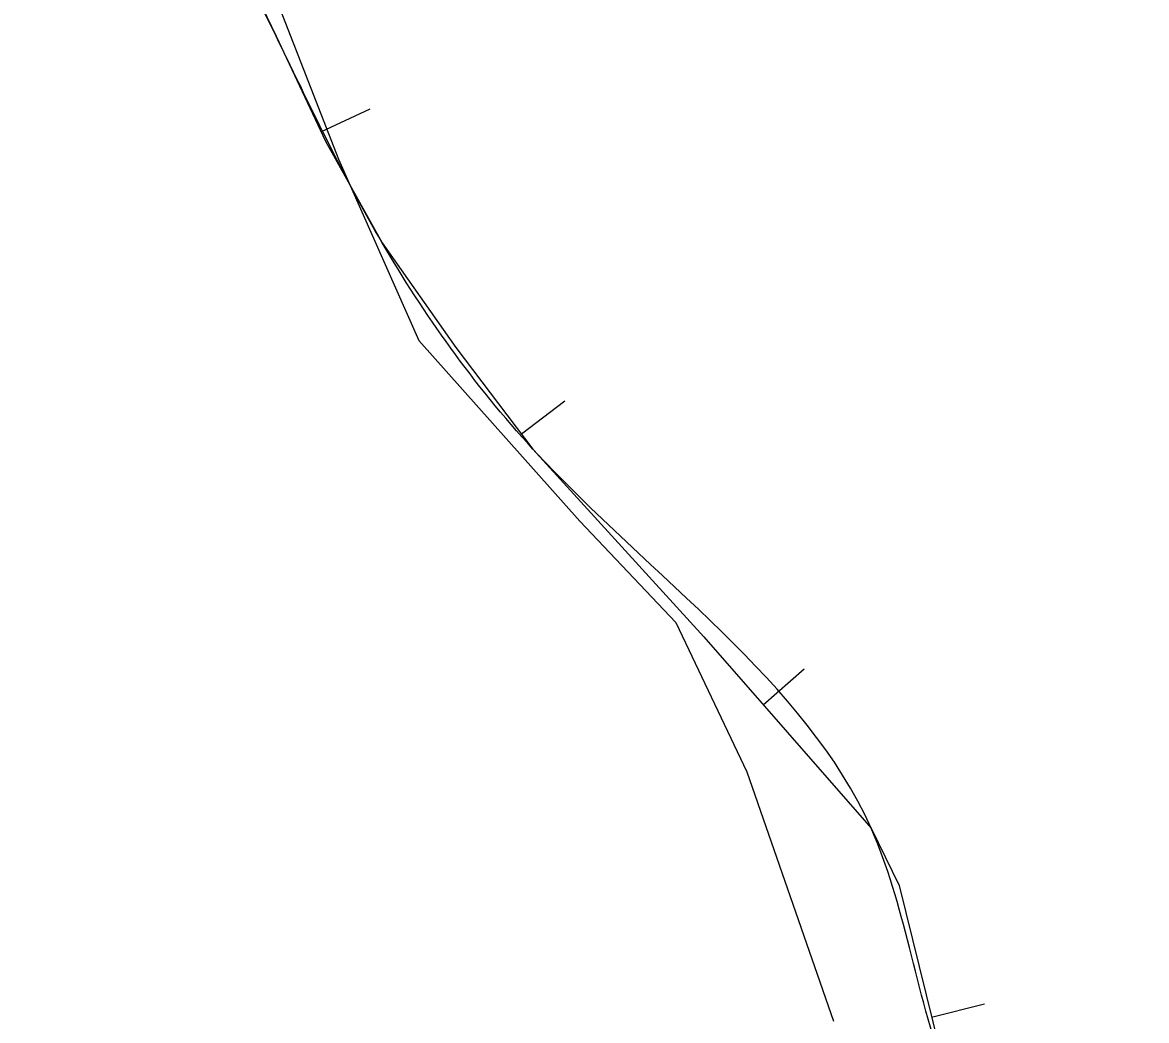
# Model space of a CAD drawing. Extents: x 3177185 to 3215018, y 812988 to 838321.
# Drawn here: x 3193981 to 3194496, y 819225 to 819683 of the extents above; entities that cross this region are included whole.
import ezdxf

# ---------------------------------------------------------------- set-up
doc = ezdxf.new("R2010")
doc.units = 0
doc.layers.add('V-BORW-LINE', color=7, linetype='Continuous')
doc.layers.add('V-SITE-VEGE', color=7, linetype='Continuous')

msp = doc.modelspace()

# ---------------------------------------------------------------- linework, layer by layer
at = {"layer": 'V-BORW-LINE'}
for p, q in [((3194117.81, 819632.8), (3194140.44, 819643.43)), ((3194209.75, 819494.27), (3194229.67, 819509.37)), ((3194320.66, 819369.99), (3194339.49, 819386.44)), ((3194397.89, 819226.73), (3194422.16, 819232.75))]:
    msp.add_line(p, q, dxfattribs=at)
msp.add_lwpolyline([(3194060.71, 819752.57), (3194097.21, 819676.7), (3194119.82, 819628.52), (3194145.89, 819581.89), (3194179.73, 819533.86), (3194215.04, 819487.3), (3194293.46, 819401.14), (3194370.12, 819313.35), (3194382.92, 819287.16), (3194404.57, 819199.79)], dxfattribs=at)
msp.add_spline([(3194584.72, 819145.81), (3194447.32, 819133.82), (3194404.57, 819199.79), (3194370.12, 819313.35), (3194215.04, 819487.3), (3194145.89, 819581.89), (3194097.21, 819676.7), (3194042.52, 819943.39), (3194160.31, 819974.69), (3194208.75, 820009.38), (3194249.88, 820024.54), (3194280.97, 820046.51), (3194446.74, 820146.98), (3194502.55, 820176.3), (3194643.31, 820226.57), (3194678.56, 820230.14), (3194691.35, 820209.87), (3194714.67, 820155.93), (3194815.7, 820194), (3194832.79, 820210.46), (3194832.64, 820243.55), (3194842.9, 820252.61), (3194935.26, 820275.83), (3194948.97, 820268.37), (3194959.98, 820224.84), (3194976.57, 820189.02), (3194995.12, 820162.41), (3195014.15, 820127.75)], degree=3, dxfattribs=at)
at = {"layer": 'V-SITE-VEGE'}
for p, q in [((3194063.1, 819781.41), (3194125.89, 819620.27)), ((3194125.89, 819620.27), (3194162.7, 819537.05)), ((3194162.7, 819537.05), (3194236.57, 819454.23)), ((3194236.57, 819454.23), (3194280.57, 819407.75)), ((3194280.57, 819407.75), (3194313.05, 819339.24)), ((3194313.05, 819339.24), (3194352.85, 819224.92))]:
    msp.add_line(p, q, dxfattribs=at)

doc.saveas('drawing.dxf')
